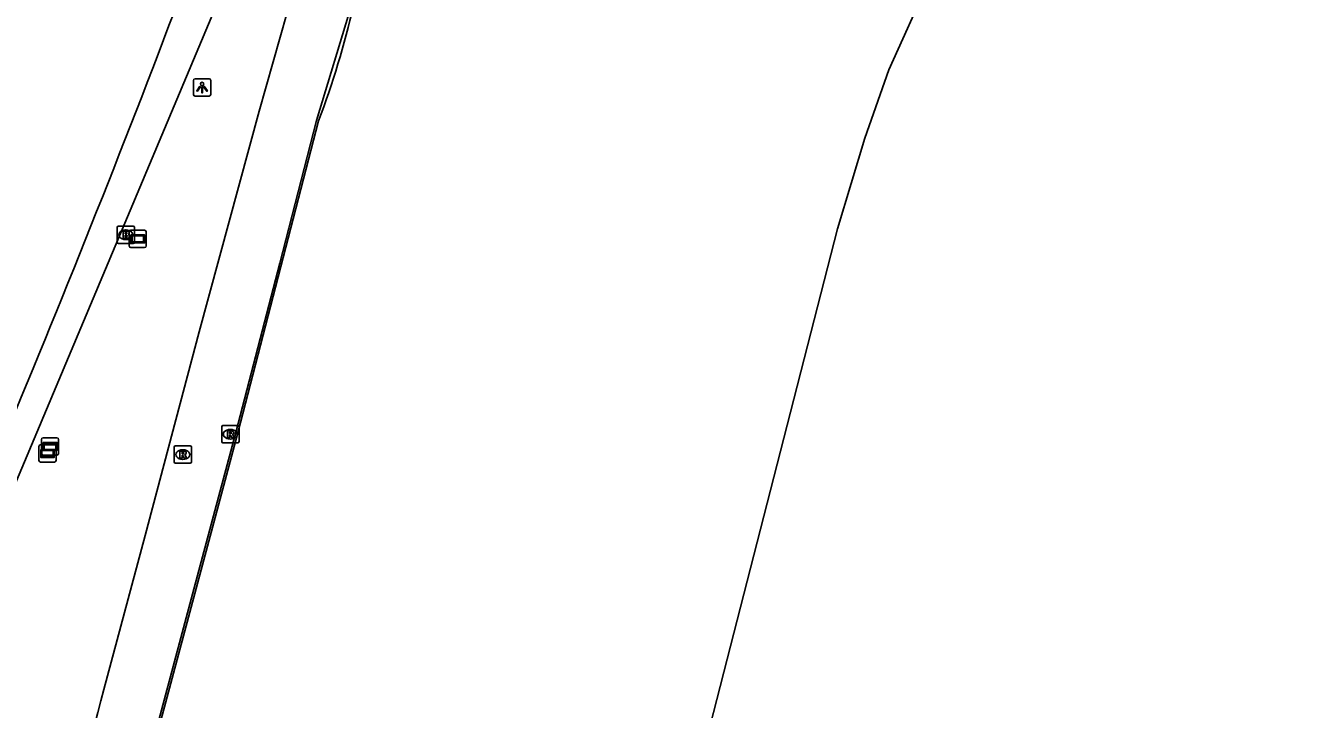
# Model space of a CAD drawing. Extents: x 155018 to 156648, y 383980 to 385733.
# Drawn here: x 155968.8 to 156042.7, y 384399.5 to 384438.9 of the extents above; entities that cross this region are included whole.
import ezdxf

# ---------------------------------------------------------------- set-up
doc = ezdxf.new("R2010")
doc.units = 0
for name, color, linetype in [('IMGEO_Berm_groen', 7, 'Continuous'), ('IMGEO_Brandkraan', 7, 'Continuous'), ('IMGEO_Lichtpunt', 7, 'Continuous'), ('IMGEO_Lijnafwatering', 7, 'Continuous'), ('IMGEO_Pand', 7, 'Continuous'), ('IMGEO_Rijbaan_lokaal_gesloten', 7, 'Continuous'), ('IMGEO_Rijbaan_regionaal_gesloten', 7, 'Continuous'), ('IMGEO_Rioolput', 7, 'Continuous'), ('IMGEO_Verklikker', 7, 'Continuous')]:
    doc.layers.add(name, color=color, linetype=linetype)

msp = doc.modelspace()

# ---------------------------------------------------------------- linework, layer by layer
at = {"layer": 'IMGEO_Berm_groen'}
msp.add_lwpolyline([(155919.466, 384315.317), (155934.67, 384343.021), (155955.765, 384383.112), (155980.733, 384442.411)], dxfattribs=at)
at = {"layer": 'IMGEO_Brandkraan'}
for p, q in [((155974.044, 384426.442), (155974.044, 384427.294)), ((155974.119, 384427.368), (155974.971, 384427.368)), ((155975.045, 384427.294), (155975.045, 384426.442)), ((155974.555, 384426.588), (155974.53, 384426.588)), ((155974.532, 384427.148), (155974.557, 384427.148)), ((155974.971, 384426.368), (155974.119, 384426.368))]:
    msp.add_line(p, q, dxfattribs=at)
for points in [[(155974.044, 384426.442), (155974.044, 384427.294)], [(155974.119, 384427.368), (155974.971, 384427.368)], [(155975.045, 384427.294), (155975.045, 384426.442)], [(155974.392, 384427.068), (155974.392, 384426.668), (155974.605, 384426.668)], [(155974.623, 384427.068), (155974.392, 384427.068)], [(155974.571, 384426.987), (155974.517, 384426.987), (155974.517, 384426.911)], [(155974.517, 384426.911), (155974.57, 384426.911)], [(155974.579, 384426.835), (155974.517, 384426.835), (155974.517, 384426.754)], [(155974.517, 384426.754), (155974.579, 384426.754)], [(155974.971, 384426.368), (155974.119, 384426.368)]]:
    msp.add_lwpolyline(points, dxfattribs=at)
for centre, radius, start, end in [((155974.121, 384427.292), 0.0765, 91.55205, 178.44795), ((155974.121, 384427.292), 0.0765, 91.55205, 178.44795), ((155974.969, 384427.292), 0.0765, 1.55205, 88.44795), ((155974.969, 384427.292), 0.0765, 1.55205, 88.44795), ((155974.572, 384426.949), 0.0379, 267.82845, 90.93552), ((155974.58, 384426.794), 0.0404, 269.87594, 90.50774), ((155974.611, 384426.919), 0.251, 268.66757, 293.53466), ((155974.627, 384426.923), 0.145, 59.4692, 91.53667), ((155974.652, 384426.97), 0.0922, 285.51372, 58.15012), ((155974.657, 384426.778), 0.105, 301.31148, 78.98903), ((155974.121, 384426.444), 0.0765, 181.55205, 268.44795), ((155974.121, 384426.444), 0.0765, 181.55205, 268.44795), ((155974.969, 384426.444), 0.0765, 271.55205, 358.44795), ((155974.969, 384426.444), 0.0765, 271.55205, 358.44795)]:
    msp.add_arc(centre, radius, start, end, dxfattribs=at)
for centre, major_axis, ratio, start_param, end_param in [((155974.531, 384426.868), (-0.387, 0.002), 0.722429, 4.712389, 7.853982), ((155974.556, 384426.868), (-0.39, 0.002), 0.717154, 1.570796, 4.712389)]:
    msp.add_ellipse(centre, major_axis=major_axis, ratio=ratio, start_param=start_param, end_param=end_param, dxfattribs=at)
at = {"layer": 'IMGEO_Lichtpunt'}
for p, q in [((155978.449, 384435.762), (155978.449, 384434.955)), ((155978.449, 384435.762), (155978.449, 384434.955)), ((155979.351, 384435.857), (155978.543, 384435.857)), ((155979.351, 384435.857), (155978.543, 384435.857)), ((155979.445, 384434.955), (155979.445, 384435.762)), ((155979.445, 384434.955), (155979.445, 384435.762)), ((155978.543, 384434.861), (155979.351, 384434.861)), ((155978.543, 384434.861), (155979.351, 384434.861))]:
    msp.add_line(p, q, dxfattribs=at)
for points in [[(155978.823, 384435.426), (155978.862, 384435.398), (155978.674, 384435.136), (155978.636, 384435.163), (155978.823, 384435.426)], [(155979.035, 384435.398), (155979.073, 384435.425), (155979.26, 384435.163), (155979.221, 384435.135), (155979.035, 384435.398)], [(155978.925, 384435.378), (155978.972, 384435.378), (155978.972, 384435.056), (155978.925, 384435.056), (155978.925, 384435.378)]]:
    msp.add_lwpolyline(points, dxfattribs=at)
msp.add_circle((155978.948, 384435.56), 0.0994, dxfattribs=at)
for centre, start, end in [((155978.543, 384435.762), 90, 180), ((155978.543, 384435.762), 90, 180), ((155979.351, 384435.762), 0, 90), ((155979.351, 384435.762), 0, 90), ((155978.543, 384434.955), 180, 270), ((155978.543, 384434.955), 180, 270), ((155979.351, 384434.955), 270, 0), ((155979.351, 384434.955), 270, 360)]:
    msp.add_arc(centre, 0.0946, start, end, dxfattribs=at)
at = {"layer": 'IMGEO_Lijnafwatering'}
for points in [[(155983.428, 384425.236), (155985.557, 384433.456), (155987.571, 384440.109), (155988.003, 384441.369), (155988.448, 384442.624), (155988.906, 384443.875)], [(155978.476, 384406.439), (155980.899, 384415.472), (155983.428, 384425.236)], [(155974.16, 384387.501), (155974.287, 384388.351), (155974.417, 384389.201), (155974.55, 384390.05), (155976.084, 384397.522), (155978.476, 384406.439)]]:
    msp.add_lwpolyline(points, dxfattribs=at)
at = {"layer": 'IMGEO_Pand'}
msp.add_lwpolyline([(156006.725, 384392.574), (156015.622, 384427.212), (156017.189, 384432.433), (156018.584, 384436.381), (156020.911, 384441.544), (156023.284, 384440.016), (156034.548, 384457.555), (156032.103, 384459.106), (156035.511, 384462.941), (156039.028, 384466.549), (156042.653, 384470.034), (156045.726, 384472.901)], dxfattribs=at)
at = {"layer": 'IMGEO_Rijbaan_lokaal_gesloten'}
for points in [[(155984.253, 384441.128), (155982.25, 384433.99), (155978.783, 384421.265), (155975.664, 384409.534), (155973.277, 384400.649)], [(155974.668, 384390.026), (155976.202, 384397.498), (155981.015, 384415.441), (155985.674, 384433.426)]]:
    msp.add_lwpolyline(points, dxfattribs=at)
for centre, radius, start, end in [((155934.44, 384452.56), 54.691, 339.52142, 346.79865), ((156087.332, 384369.551), 118.219, 164.74846, 175.28755)]:
    msp.add_arc(centre, radius, start, end, dxfattribs=at)
at = {"layer": 'IMGEO_Rijbaan_regionaal_gesloten'}
for centre, radius, start, end in [((155233.628, 384719.34), 794.539, 339.144031, 343.182998), ((155206.44, 384733.639), 825.044, 334.941754, 338.888283)]:
    msp.add_arc(centre, radius, start, end, dxfattribs=at)
at = {"layer": 'IMGEO_Rioolput'}
for p, q in [((155980.078, 384414.941), (155980.078, 384415.793)), ((155980.153, 384415.867), (155981.005, 384415.867)), ((155980.566, 384415.647), (155980.591, 384415.647)), ((155981.079, 384415.793), (155981.079, 384414.941)), ((155977.407, 384414.696), (155978.259, 384414.696)), ((155981.005, 384414.867), (155980.153, 384414.867)), ((155980.589, 384415.087), (155980.564, 384415.087)), ((155977.332, 384413.77), (155977.332, 384414.622)), ((155977.82, 384414.476), (155977.845, 384414.476)), ((155978.333, 384414.622), (155978.333, 384413.77)), ((155978.259, 384413.696), (155977.407, 384413.696)), ((155977.843, 384413.916), (155977.818, 384413.916))]:
    msp.add_line(p, q, dxfattribs=at)
for points in [[(155980.078, 384414.941), (155980.078, 384415.793)], [(155980.153, 384415.867), (155981.005, 384415.867)], [(155980.667, 384415.565), (155980.415, 384415.567), (155980.415, 384415.167)], [(155980.593, 384415.486), (155980.539, 384415.486), (155980.539, 384415.405)], [(155981.079, 384415.793), (155981.079, 384414.941)], [(155977.407, 384414.696), (155978.259, 384414.696)], [(155981.005, 384414.867), (155980.153, 384414.867)], [(155980.415, 384415.167), (155980.539, 384415.167), (155980.539, 384415.329), (155980.55, 384415.329)], [(155980.539, 384415.405), (155980.591, 384415.405)], [(155980.597, 384415.3), (155980.668, 384415.167), (155980.808, 384415.167), (155980.743, 384415.293)], [(155977.332, 384413.77), (155977.332, 384414.622)], [(155977.921, 384414.394), (155977.669, 384414.396), (155977.669, 384413.996)], [(155977.669, 384413.996), (155977.793, 384413.996), (155977.793, 384414.158), (155977.804, 384414.158)], [(155977.847, 384414.315), (155977.793, 384414.315), (155977.793, 384414.234)], [(155977.793, 384414.234), (155977.845, 384414.234)], [(155977.851, 384414.129), (155977.922, 384413.996), (155978.062, 384413.996), (155977.997, 384414.122)], [(155978.333, 384414.622), (155978.333, 384413.77)], [(155978.259, 384413.696), (155977.407, 384413.696)]]:
    msp.add_lwpolyline(points, dxfattribs=at)
for centre, radius, start, end in [((155980.155, 384415.791), 0.0765, 91.55205, 178.44795), ((155980.155, 384415.791), 0.0765, 91.55205, 178.44795), ((155980.599, 384415.39), 0.0964, 77.00612, 93.18647), ((155980.613, 384415.447), 0.0378, 276.66336, 79.67722), ((155980.666, 384415.455), 0.109, 350.36119, 89.41601), ((155980.664, 384415.455), 0.112, 277.58423, 350.98172), ((155981.003, 384415.791), 0.0765, 1.55205, 88.44795), ((155981.003, 384415.791), 0.0765, 1.55205, 88.44795), ((155977.409, 384414.62), 0.0765, 91.55205, 178.44795), ((155977.409, 384414.62), 0.0765, 91.55205, 178.44795), ((155978.257, 384414.62), 0.0765, 1.55205, 88.44795), ((155978.257, 384414.62), 0.0765, 1.55205, 88.44795), ((155980.155, 384414.943), 0.0765, 181.55205, 268.44795), ((155980.155, 384414.943), 0.0765, 181.55205, 268.44795), ((155980.549, 384415.276), 0.0533, 26.02933, 88.69889), ((155980.575, 384415.594), 0.19, 274.7715, 282.96867), ((155980.648, 384415.24), 0.108, 29.51342, 73.79051), ((155981.003, 384414.943), 0.0765, 271.55205, 358.44795), ((155981.003, 384414.943), 0.0765, 271.55205, 358.44795), ((155977.803, 384414.105), 0.0533, 26.02933, 88.69889), ((155977.829, 384414.423), 0.19, 274.7715, 282.96867), ((155977.853, 384414.219), 0.0964, 77.00612, 93.18647), ((155977.867, 384414.276), 0.0378, 276.66336, 79.67722), ((155977.92, 384414.284), 0.109, 350.36119, 89.41601), ((155977.918, 384414.284), 0.112, 277.58423, 350.98172), ((155977.902, 384414.069), 0.108, 29.51342, 73.79051), ((155977.409, 384413.772), 0.0765, 181.55205, 268.44795), ((155977.409, 384413.772), 0.0765, 181.55205, 268.44795), ((155978.257, 384413.772), 0.0765, 271.55205, 358.44795), ((155978.257, 384413.772), 0.0765, 271.55205, 358.44795)]:
    msp.add_arc(centre, radius, start, end, dxfattribs=at)
for centre, major_axis, ratio, start_param, end_param in [((155980.565, 384415.367), (-0.387, 0.002), 0.722429, 4.712389, 7.853982), ((155980.59, 384415.367), (-0.39, 0.002), 0.717154, 1.570796, 4.712389), ((155977.819, 384414.196), (-0.387, 0.002), 0.722429, 4.712389, 7.853982), ((155977.844, 384414.196), (-0.39, 0.002), 0.717154, 1.570796, 4.712389)]:
    msp.add_ellipse(centre, major_axis=major_axis, ratio=ratio, start_param=start_param, end_param=end_param, dxfattribs=at)
at = {"layer": 'IMGEO_Verklikker'}
for p, q in [((155974.74, 384426.228), (155974.74, 384427.028)), ((155974.74, 384427.028), (155974.74, 384426.228)), ((155974.84, 384427.128), (155975.63, 384427.128)), ((155975.63, 384427.128), (155974.84, 384427.128)), ((155975.73, 384427.028), (155975.73, 384426.228)), ((155975.73, 384426.228), (155975.73, 384427.028)), ((155975.63, 384426.128), (155974.84, 384426.128)), ((155974.84, 384426.128), (155975.63, 384426.128)), ((155969.632, 384414.761), (155970.422, 384414.761)), ((155970.422, 384414.761), (155969.632, 384414.761)), ((155969.678, 384414.263), (155969.678, 384415.063)), ((155969.678, 384415.063), (155969.678, 384414.263)), ((155969.778, 384415.163), (155970.568, 384415.163)), ((155970.568, 384415.163), (155969.778, 384415.163)), ((155970.668, 384415.063), (155970.668, 384414.263)), ((155970.668, 384414.263), (155970.668, 384415.063)), ((155969.532, 384413.861), (155969.532, 384414.661)), ((155969.532, 384414.661), (155969.532, 384413.861)), ((155970.568, 384414.163), (155969.778, 384414.163)), ((155969.778, 384414.163), (155970.568, 384414.163)), ((155970.522, 384414.661), (155970.522, 384413.861)), ((155970.522, 384413.861), (155970.522, 384414.661)), ((155970.422, 384413.761), (155969.632, 384413.761)), ((155969.632, 384413.761), (155970.422, 384413.761))]:
    msp.add_line(p, q, dxfattribs=at)
for points in [[(155974.841, 384426.86), (155975.629, 384426.86), (155975.629, 384426.396), (155974.841, 384426.396), (155974.841, 384426.86)], [(155974.906, 384426.795), (155974.906, 384426.461), (155975.564, 384426.461), (155975.564, 384426.795), (155974.906, 384426.795)], [(155969.779, 384414.895), (155970.567, 384414.895), (155970.567, 384414.431), (155969.779, 384414.431), (155969.779, 384414.895)], [(155969.844, 384414.83), (155969.844, 384414.496), (155970.502, 384414.496), (155970.502, 384414.83), (155969.844, 384414.83)], [(155969.633, 384414.493), (155970.421, 384414.493), (155970.421, 384414.029), (155969.633, 384414.029), (155969.633, 384414.493)], [(155969.698, 384414.428), (155969.698, 384414.094), (155970.356, 384414.094), (155970.356, 384414.428), (155969.698, 384414.428)]]:
    msp.add_lwpolyline(points, dxfattribs=at)
for centre, start, end in [((155974.84, 384427.028), 90, 180), ((155974.84, 384427.028), 90, 180), ((155975.63, 384427.028), 0, 90), ((155975.63, 384427.028), 360, 90), ((155974.84, 384426.228), 180, 270), ((155974.84, 384426.228), 180, 270), ((155975.63, 384426.228), 270, 0), ((155975.63, 384426.228), 270, 0), ((155969.632, 384414.661), 90, 180), ((155969.632, 384414.661), 90, 180), ((155969.778, 384415.063), 90, 180), ((155969.778, 384415.063), 90, 180), ((155970.422, 384414.661), 0, 90), ((155970.422, 384414.661), 360, 90), ((155970.568, 384415.063), 0, 90), ((155970.568, 384415.063), 360, 90), ((155969.778, 384414.263), 180, 270), ((155969.778, 384414.263), 180, 270), ((155970.568, 384414.263), 270, 0), ((155970.568, 384414.263), 270, 0), ((155969.632, 384413.861), 180, 270), ((155969.632, 384413.861), 180, 270), ((155970.422, 384413.861), 270, 0), ((155970.422, 384413.861), 270, 0)]:
    msp.add_arc(centre, 0.1, start, end, dxfattribs=at)

doc.saveas('drawing.dxf')
